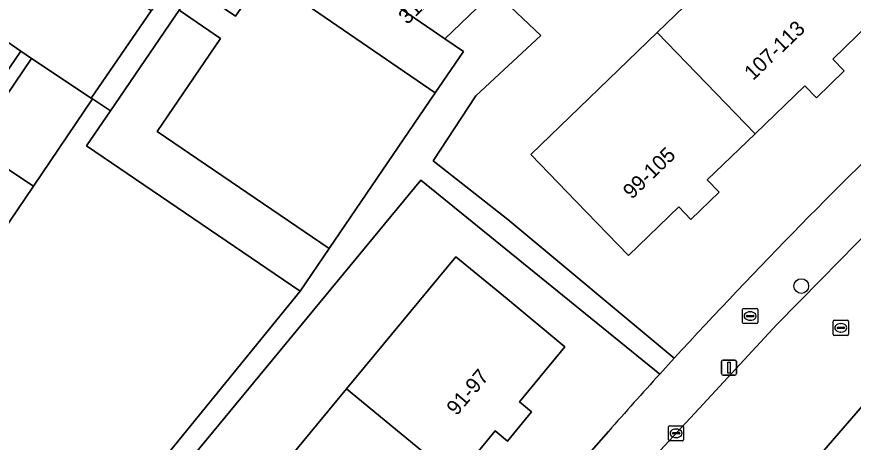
# Model space of a CAD drawing. Extents: x 160023 to 161302, y 384750 to 385707.
# Drawn here: x 160214.8 to 160270.5, y 385512.8 to 385541.2 of the extents above; entities that cross this region are included whole.
import ezdxf

# ---------------------------------------------------------------- set-up
doc = ezdxf.new("R2010")
doc.units = 0
for name, color, linetype in [('IMGEO_Boom', 7, 'Continuous'), ('IMGEO_Brandkraan', 7, 'Continuous'), ('IMGEO_Erf', 7, 'Continuous'), ('IMGEO_Kolk', 7, 'Continuous'), ('IMGEO_Lichtmast', 7, 'Continuous'), ('IMGEO_Pand', 7, 'Continuous'), ('IMGEO_Pand_nummerreeks', 7, 'Continuous'), ('IMGEO_Rijbaan_lokaal_gesloten', 7, 'Continuous'), ('IMGEO_Rijbaan_lokaal_open', 7, 'Continuous'), ('IMGEO_Rioolput', 7, 'Continuous'), ('IMGEO_Voetpad_open', 7, 'Continuous')]:
    doc.layers.add(name, color=color, linetype=linetype)

msp = doc.modelspace()

# ---------------------------------------------------------------- linework, layer by layer
at = {"layer": 'IMGEO_Boom'}
msp.add_circle((160267.028, 385523.251), 0.489, dxfattribs=at)
at = {"layer": 'IMGEO_Brandkraan'}
for p, q in [((160263.126, 385520.83), (160263.126, 385521.682)), ((160263.201, 385521.756), (160264.053, 385521.756)), ((160263.614, 385521.536), (160263.639, 385521.536)), ((160264.127, 385521.682), (160264.127, 385520.83)), ((160263.385, 385521.25), (160263.385, 385521.262)), ((160263.823, 385521.213), (160263.425, 385521.213)), ((160263.428, 385521.299), (160263.826, 385521.299)), ((160263.637, 385520.976), (160263.612, 385520.976)), ((160263.869, 385521.262), (160263.869, 385521.25)), ((160264.053, 385520.756), (160263.201, 385520.756))]:
    msp.add_line(p, q, dxfattribs=at)
for points in [[(160263.126, 385520.83), (160263.126, 385521.682)], [(160263.201, 385521.756), (160264.053, 385521.756)], [(160264.127, 385521.682), (160264.127, 385520.83)], [(160264.053, 385520.756), (160263.201, 385520.756)]]:
    msp.add_lwpolyline(points, dxfattribs=at)
for centre, radius, start, end in [((160263.203, 385521.68), 0.0765, 91.552, 178.448), ((160263.203, 385521.68), 0.0765, 91.552, 178.448), ((160264.051, 385521.68), 0.0765, 1.552, 88.448), ((160264.051, 385521.68), 0.0765, 1.552, 88.448), ((160263.203, 385520.832), 0.0765, 181.552, 268.448), ((160263.203, 385520.832), 0.0765, 181.552, 268.448), ((160263.425, 385521.259), 0.0403, 85.8775, 175.7526), ((160263.422, 385521.249), 0.0366, 178.938, 274.7102), ((160263.826, 385521.256), 0.043, 264.8664, 352.4533), ((160263.83, 385521.261), 0.0386, 1.7309, 96.639), ((160264.051, 385520.832), 0.0765, 271.552, 358.448), ((160264.051, 385520.832), 0.0765, 271.552, 358.448)]:
    msp.add_arc(centre, radius, start, end, dxfattribs=at)
for centre, major_axis, ratio, start_param, end_param in [((160263.613, 385521.256), (-0.387, 0.002), 0.722429, 4.712389, 7.853982), ((160263.638, 385521.256), (-0.39, 0.002), 0.717154, 1.570796, 4.712389)]:
    msp.add_ellipse(centre, major_axis=major_axis, ratio=ratio, start_param=start_param, end_param=end_param, dxfattribs=at)
at = {"layer": 'IMGEO_Erf'}
for points in [[(160259.476, 385575.736), (160259.306, 385574.361), (160259.678, 385573.485), (160261.237, 385571.865), (160263.552, 385574.147), (160269.287, 385568.199), (160266.942, 385565.957), (160268.634, 385564.151), (160266.54, 385562.13), (160264.415, 385560.08), (160262.306, 385558.045), (160260.196, 385556.01), (160258.087, 385553.975), (160255.977, 385551.94), (160254.965, 385550.963), (160256.039, 385549.848), (160247.699, 385541.819), (160249.695, 385539.933), (160245.377, 385535.931), (160242.528, 385531.6), (160247.504, 385527.694), (160258.571, 385518.44)], [(160211.86, 385532.587), (160215.8, 385538.403), (160215.094, 385538.907), (160212.274, 385534.779)], [(160213.246, 385498.748), (160215.8, 385502.686), (160216.228, 385502.359), (160218.318, 385504.995), (160218.845, 385504.672), (160233.689, 385522.91), (160219.477, 385532.598), (160221.067, 385534.931), (160219.87, 385535.721), (160215.93, 385529.905), (160211.789, 385523.792)], [(160257.612, 385517.389), (160241.709, 385530.294), (160217.565, 385501.027), (160214.909, 385496.65), (160231.634, 385485.876), (160236.399, 385492.201), (160242.58, 385500), (160248.306, 385506.859), (160254.197, 385513.573)], [(160229.519, 385507.623), (160236.778, 385516.417), (160244.038, 385525.21), (160247.45, 385522.393), (160251.306, 385519.21), (160248.281, 385515.546), (160249.087, 385514.881), (160247.478, 385512.933), (160246.671, 385513.6), (160244.044, 385510.418)]]:
    msp.add_lwpolyline(points, dxfattribs=at)
for points in [[(160257.438, 385540.145), (160265.844, 385548.268), (160274.25, 385556.391), (160277.318, 385553.217), (160280.792, 385549.621), (160277.48, 385546.42), (160278.266, 385545.607), (160276.387, 385543.792), (160275.589, 385544.618), (160272.374, 385541.511), (160269.123, 385538.37), (160269.889, 385537.578), (160268.041, 385535.793), (160267.268, 385536.594), (160263.959, 385533.397), (160260.777, 385530.322), (160261.565, 385529.506), (160259.687, 385527.691), (160258.877, 385528.529), (160255.531, 385525.296), (160252.057, 385528.892), (160249.032, 385532.022)], [(160231.269, 385543.963), (160229.39, 385541.227), (160226.625, 385543.109), (160225.624, 385541.617), (160228.391, 385539.73), (160224.179, 385533.55), (160235.623, 385525.749), (160242.676, 385536.129)]]:
    msp.add_lwpolyline(points, close=True, dxfattribs=at)
for centre, radius, start, end in [((160517.398, 385281.393), 350.974, 133.51336, 137.51492), ((160526.562, 385273.265), 363.223, 137.77023, 138.57802)]:
    msp.add_arc(centre, radius, start, end, dxfattribs=at)
at = {"layer": 'IMGEO_Kolk'}
for p, q in [((160258.2, 385513.021), (160258.2, 385513.873)), ((160258.275, 385513.947), (160259.127, 385513.947)), ((160258.688, 385513.727), (160258.713, 385513.727)), ((160259.201, 385513.873), (160259.201, 385513.021)), ((160258.459, 385513.441), (160258.459, 385513.453)), ((160258.897, 385513.404), (160258.499, 385513.404)), ((160258.502, 385513.49), (160258.9, 385513.49)), ((160258.711, 385513.167), (160258.686, 385513.167)), ((160258.943, 385513.453), (160258.943, 385513.441)), ((160259.127, 385512.947), (160258.275, 385512.947))]:
    msp.add_line(p, q, dxfattribs=at)
for points in [[(160258.2, 385513.021), (160258.2, 385513.873)], [(160258.275, 385513.947), (160259.127, 385513.947)], [(160259.201, 385513.873), (160259.201, 385513.021)], [(160259.127, 385512.947), (160258.275, 385512.947)]]:
    msp.add_lwpolyline(points, dxfattribs=at)
for centre, radius, start, end in [((160258.277, 385513.871), 0.0765, 91.552, 178.448), ((160258.277, 385513.871), 0.0765, 91.552, 178.448), ((160259.125, 385513.871), 0.0765, 1.552, 88.448), ((160259.125, 385513.871), 0.0765, 1.552, 88.448), ((160258.499, 385513.45), 0.0403, 85.8775, 175.7526), ((160258.496, 385513.44), 0.0366, 178.938, 274.7102), ((160258.9, 385513.447), 0.043, 264.8664, 352.4533), ((160258.904, 385513.452), 0.0386, 1.7309, 96.639), ((160258.277, 385513.023), 0.0765, 181.552, 268.448), ((160258.277, 385513.023), 0.0765, 181.552, 268.448), ((160259.125, 385513.023), 0.0765, 271.552, 358.448), ((160259.125, 385513.023), 0.0765, 271.552, 358.448)]:
    msp.add_arc(centre, radius, start, end, dxfattribs=at)
for centre, major_axis, ratio, start_param, end_param in [((160258.687, 385513.447), (-0.387, 0.002), 0.722429, 4.712389, 7.853982), ((160258.712, 385513.447), (-0.39, 0.002), 0.717154, 1.570796, 4.712389)]:
    msp.add_ellipse(centre, major_axis=major_axis, ratio=ratio, start_param=start_param, end_param=end_param, dxfattribs=at)
at = {"layer": 'IMGEO_Lichtmast'}
for p, q in [((160261.724, 385517.418), (160261.724, 385518.218)), ((160261.724, 385518.218), (160261.724, 385517.418)), ((160261.824, 385518.318), (160262.614, 385518.318)), ((160262.614, 385518.318), (160261.824, 385518.318)), ((160262.714, 385518.218), (160262.714, 385517.418)), ((160262.714, 385517.418), (160262.714, 385518.218)), ((160262.614, 385517.318), (160261.824, 385517.318)), ((160261.824, 385517.318), (160262.614, 385517.318))]:
    msp.add_line(p, q, dxfattribs=at)
msp.add_lwpolyline([(160262.144, 385518.193), (160262.294, 385518.193), (160262.294, 385517.443), (160262.144, 385517.443), (160262.144, 385518.193)], dxfattribs=at)
for centre, start, end in [((160261.824, 385518.218), 90, 180), ((160261.824, 385518.218), 90, 180), ((160262.614, 385518.218), 0, 90), ((160262.614, 385518.218), 360, 90), ((160261.824, 385517.418), 180, 270), ((160261.824, 385517.418), 180, 270), ((160262.614, 385517.418), 270, 0), ((160262.614, 385517.418), 270, 0)]:
    msp.add_arc(centre, 0.1, start, end, dxfattribs=at)
at = {"layer": 'IMGEO_Pand'}
for points in [[(160233.758, 385546.291), (160229.337, 385549.328), (160226.504, 385545.297), (160225.611, 385543.997), (160226.716, 385543.206), (160226.625, 385543.109), (160229.39, 385541.227), (160231.269, 385543.963), (160242.676, 385536.129), (160244.562, 385538.875), (160243.321, 385539.728), (160238.872, 385542.778)], [(160267.268, 385536.594), (160268.041, 385535.793), (160269.889, 385537.578), (160269.123, 385538.37), (160272.374, 385541.511), (160265.844, 385548.268), (160257.438, 385540.145), (160263.959, 385533.397)], [(160205.302, 385545.596), (160203.643, 385543.167), (160203.407, 385543.328), (160203.452, 385543.925), (160202.013, 385544.908), (160201.297, 385544.773), (160196.891, 385547.783), (160196.522, 385547.242), (160195.869, 385547.292), (160194.84, 385545.785), (160195.138, 385545.165), (160193.772, 385543.165), (160201.061, 385538.184), (160203.259, 385536.682), (160205.986, 385540.673), (160210.067, 385537.885), (160209.057, 385536.405), (160210.103, 385535.69), (160212.008, 385534.389), (160212.274, 385534.779), (160215.094, 385538.907), (160212.056, 385540.982)], [(160238.872, 385542.778), (160243.321, 385539.728), (160245.43, 385541.763), (160241.761, 385545.567)], [(160221.067, 385534.931), (160219.477, 385532.598), (160233.689, 385522.91), (160235.623, 385525.749), (160224.179, 385533.55), (160228.391, 385539.73), (160225.624, 385541.617)], [(160255.531, 385525.296), (160258.877, 385528.529), (160259.687, 385527.691), (160261.565, 385529.506), (160260.777, 385530.322), (160263.959, 385533.397), (160257.438, 385540.145), (160249.032, 385532.022), (160252.057, 385528.892)], [(160219.87, 385535.721), (160219.787, 385535.776), (160215.8, 385538.403), (160211.86, 385532.587), (160213.212, 385531.696), (160215.93, 385529.905)], [(160215.93, 385529.905), (160213.212, 385531.696), (160211.86, 385532.587), (160207.719, 385526.475), (160209.323, 385525.418), (160211.789, 385523.792)], [(160246.671, 385513.6), (160247.478, 385512.933), (160249.087, 385514.881), (160248.281, 385515.546), (160251.306, 385519.21), (160247.45, 385522.393), (160244.038, 385525.21), (160236.778, 385516.417), (160244.044, 385510.418)], [(160239.242, 385504.704), (160240.101, 385503.995), (160241.753, 385505.996), (160240.945, 385506.664), (160244.044, 385510.418), (160236.778, 385516.417), (160229.519, 385507.623), (160236.746, 385501.657)]]:
    msp.add_lwpolyline(points, close=True, dxfattribs=at)
at = {"layer": 'IMGEO_Rijbaan_lokaal_gesloten'}
for points in [[(160304.092, 385545.334), (160300.344, 385552.499), (160291.885, 385545.659), (160288.7, 385542.916), (160285.809, 385540.411), (160279.303, 385534.434), (160275.83, 385531.18), (160271.879, 385527.296), (160268.358, 385523.682), (160265.394, 385520.689), (160260.496, 385515.395), (160257.374, 385512.002), (160253.982, 385508.078), (160251.855, 385505.703), (160257.909, 385500.281), (160259.512, 385502.208), (160260.438, 385503.282)], [(160265.437, 385508.997), (160266.78, 385510.387), (160267.352, 385510.975), (160267.693, 385511.326), (160271.374, 385515.581), (160278.148, 385522.454), (160280.673, 385524.661), (160280.966, 385524.963), (160281.346, 385525.353), (160284.609, 385528.316)]]:
    msp.add_lwpolyline(points, dxfattribs=at)
at = {"layer": 'IMGEO_Rijbaan_lokaal_open'}
msp.add_lwpolyline([(160199.23, 385558.271), (160196.975, 385554.984), (160207.694, 385547.646), (160208.153, 385547.308), (160213.855, 385543.475), (160212.056, 385540.982), (160215.094, 385538.907), (160215.8, 385538.403), (160219.787, 385535.776), (160223.769, 385541.573)], close=True, dxfattribs=at)
msp.add_lwpolyline([(160280.673, 385524.661), (160278.148, 385522.454), (160271.374, 385515.581), (160267.693, 385511.326)], dxfattribs=at)
at = {"layer": 'IMGEO_Rioolput'}
for p, q in [((160269.159, 385520.044), (160269.159, 385520.896)), ((160269.234, 385520.97), (160270.086, 385520.97)), ((160270.16, 385520.896), (160270.16, 385520.044)), ((160269.418, 385520.464), (160269.418, 385520.476)), ((160269.856, 385520.427), (160269.458, 385520.427)), ((160269.461, 385520.513), (160269.859, 385520.513)), ((160269.647, 385520.75), (160269.672, 385520.75)), ((160269.902, 385520.476), (160269.902, 385520.464)), ((160270.086, 385519.97), (160269.234, 385519.97)), ((160269.67, 385520.19), (160269.645, 385520.19))]:
    msp.add_line(p, q, dxfattribs=at)
for points in [[(160269.159, 385520.044), (160269.159, 385520.896)], [(160269.234, 385520.97), (160270.086, 385520.97)], [(160270.16, 385520.896), (160270.16, 385520.044)], [(160270.086, 385519.97), (160269.234, 385519.97)]]:
    msp.add_lwpolyline(points, dxfattribs=at)
for centre, radius, start, end in [((160269.236, 385520.894), 0.0765, 91.552, 178.448), ((160269.236, 385520.894), 0.0765, 91.552, 178.448), ((160270.084, 385520.894), 0.0765, 1.552, 88.448), ((160270.084, 385520.894), 0.0765, 1.552, 88.448), ((160269.458, 385520.473), 0.0403, 85.8775, 175.7526), ((160269.455, 385520.463), 0.0366, 178.938, 274.7102), ((160269.859, 385520.47), 0.043, 264.8664, 352.4533), ((160269.863, 385520.475), 0.0386, 1.7309, 96.639), ((160269.236, 385520.046), 0.0765, 181.552, 268.448), ((160269.236, 385520.046), 0.0765, 181.552, 268.448), ((160270.084, 385520.046), 0.0765, 271.552, 358.448), ((160270.084, 385520.046), 0.0765, 271.552, 358.448)]:
    msp.add_arc(centre, radius, start, end, dxfattribs=at)
for centre, major_axis, ratio, start_param, end_param in [((160269.646, 385520.47), (-0.387, 0.002), 0.722429, 4.712389, 7.853982), ((160269.671, 385520.47), (-0.39, 0.002), 0.717154, 1.570796, 4.712389)]:
    msp.add_ellipse(centre, major_axis=major_axis, ratio=ratio, start_param=start_param, end_param=end_param, dxfattribs=at)
at = {"layer": 'IMGEO_Voetpad_open'}
for points in [[(160217.565, 385501.027), (160241.709, 385530.294), (160257.612, 385517.389), (160258.571, 385518.44), (160247.504, 385527.694), (160242.528, 385531.6), (160245.377, 385535.931), (160249.695, 385539.933), (160247.699, 385541.819), (160256.039, 385549.848), (160254.965, 385550.963), (160253.868, 385549.904), (160251.759, 385547.869), (160249.649, 385545.834), (160247.54, 385543.799), (160245.43, 385541.763), (160243.321, 385539.728), (160244.562, 385538.875), (160242.676, 385536.129), (160235.623, 385525.749), (160233.689, 385522.91), (160218.845, 385504.672)], [(160213.073, 385451.597), (160213.889, 385452.911), (160218.042, 385459.796), (160220.662, 385464.164), (160224.069, 385469.234), (160227.148, 385473.834), (160229.85, 385477.702), (160233.05, 385482.043), (160237.154, 385487.587), (160240.762, 385492.238), (160247.036, 385500), (160248.366, 385501.543), (160249.437, 385502.831), (160251.428, 385505.226), (160251.855, 385505.703), (160253.982, 385508.078), (160257.374, 385512.002), (160260.496, 385515.395), (160265.394, 385520.689), (160268.358, 385523.682), (160271.879, 385527.296), (160275.83, 385531.18), (160279.303, 385534.434)], [(160258.571, 385518.44), (160257.612, 385517.389)], [(160254.197, 385513.573), (160248.306, 385506.859), (160242.58, 385500), (160236.399, 385492.201), (160231.634, 385485.876), (160230.744, 385484.695), (160229.051, 385482.447), (160220.806, 385470.55), (160216.645, 385464.267), (160210.759, 385454.57), (160209.267, 385448.99)]]:
    msp.add_lwpolyline(points, dxfattribs=at)
msp.add_lwpolyline([(160225.624, 385541.617), (160226.625, 385543.109), (160226.716, 385543.206), (160225.611, 385543.997), (160223.769, 385541.573), (160219.787, 385535.776), (160219.87, 385535.721), (160221.067, 385534.931)], close=True, dxfattribs=at)
for centre, radius, start, end in [((160517.398, 385281.393), 350.974, 133.51336, 137.51492), ((160526.562, 385273.265), 363.223, 137.77023, 138.57802)]:
    msp.add_arc(centre, radius, start, end, dxfattribs=at)

# ---------------------------------------------------------------- texts
at = {"layer": 'IMGEO_Pand_nummerreeks'}
for s, rotation, p in [('31/G12', 44.1561, (160240.813, 385540.629)), ('107-113', 43.8361, (160263.817, 385536.898)), ('99-105', 44.0947, (160255.753, 385528.989)), ('91-97', 49.6001, (160244.093, 385514.57))]:
    msp.add_text(s, height=1, rotation=rotation, dxfattribs=at).set_placement(p)

doc.saveas('drawing.dxf')
